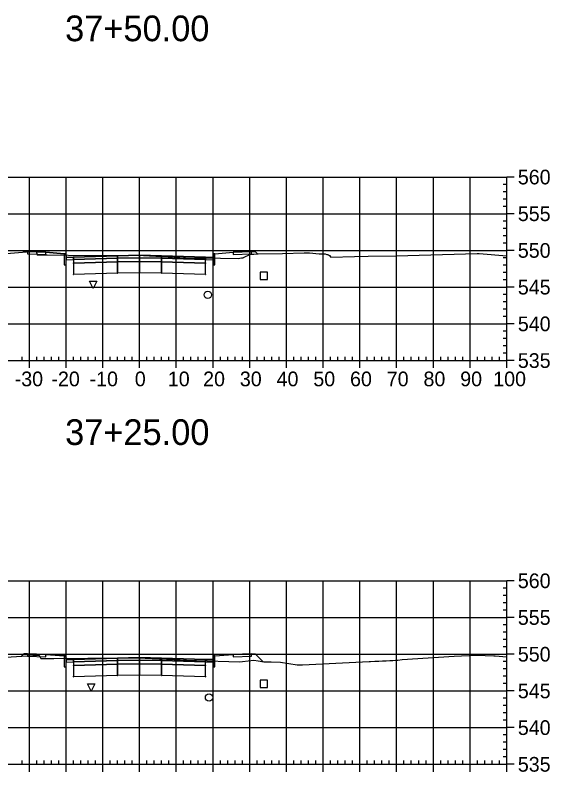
# Model space of a CAD drawing. Extents: x 704834 to 709892, y 372981 to 377533.
# Drawn here: x 709471 to 709616.6, y 376148.8 to 376354.9 of the extents above; entities that cross this region are included whole.
import ezdxf

# ---------------------------------------------------------------- set-up
doc = ezdxf.new("R2010")
doc.units = 0
for name, color, linetype in [('1', 7, 'Continuous'), ('13', 7, 'Continuous'), ('14', 7, 'Continuous'), ('4', 7, 'Continuous'), ('57', 7, 'Continuous'), ('Default_Xsect', 7, 'Continuous'), ('Existing', 7, 'Continuous')]:
    doc.layers.add(name, color=color, linetype=linetype)

msp = doc.modelspace()

# ---------------------------------------------------------------- linework, layer by layer
for points in [[(709474.41, 376290.54), (709473.41, 376290.5)], [(709484.41, 376289.94), (709479.41, 376290.34)], [(709525.41, 376289.94), (709530.41, 376290.34)], [(709535.41, 376290.54), (709536.41, 376290.5)], [(709536.41, 376290.5), (709537.02, 376289.89)], [(709473.41, 376180.9), (709472.78, 376180.27)], [(709474.41, 376180.94), (709473.41, 376180.9)], [(709484.41, 376180.34), (709479.41, 376180.74)], [(709525.41, 376180.34), (709530.41, 376180.74)], [(709535.41, 376180.94), (709536.41, 376180.9)], [(709536.41, 376180.9), (709538.5, 376178.81)]]:
    msp.add_lwpolyline(points)
for points in [[(709479.41, 376290.34), (709474.41, 376290.54), (709474.41, 376289.87), (709479.41, 376289.67)], [(709484.91, 376288.94), (709484.83, 376289.94), (709484.41, 376289.94), (709484.41, 376286.94), (709484.91, 376286.94)], [(709498.91, 376289.38), (709486.91, 376289.02), (709486.91, 376288.35), (709498.91, 376288.71)], [(709504.91, 376289.5), (709498.91, 376289.38), (709498.91, 376288.71), (709504.91, 376288.83)], [(709504.91, 376288.83), (709510.91, 376288.71), (709510.91, 376289.38), (709504.91, 376289.5)], [(709510.91, 376288.71), (709522.91, 376288.35), (709522.91, 376289.02), (709510.91, 376289.38)], [(709524.91, 376286.94), (709525.41, 376286.94), (709525.41, 376289.94), (709525, 376289.94), (709524.91, 376288.94)], [(709530.41, 376289.67), (709535.41, 376289.87), (709535.41, 376290.54), (709530.41, 376290.34)], [(709486.91, 376289.02), (709484.91, 376288.94), (709484.91, 376288.27), (709486.91, 376288.35)], [(709486.86, 376287.3), (709486.96, 376287.3), (709486.96, 376287.4), (709486.86, 376287.4)], [(709498.91, 376288.71), (709486.91, 376288.35), (709486.91, 376287.35), (709498.91, 376287.71)], [(709498.91, 376287.71), (709486.91, 376287.35), (709486.91, 376284.35), (709498.91, 376284.71)], [(709498.86, 376288.66), (709498.96, 376288.66), (709498.96, 376288.76), (709498.86, 376288.76)], [(709498.86, 376287.66), (709498.96, 376287.66), (709498.96, 376287.76), (709498.86, 376287.76)], [(709504.91, 376288.83), (709498.91, 376288.71), (709498.91, 376287.71), (709504.91, 376287.83)], [(709504.91, 376287.83), (709498.91, 376287.71), (709498.91, 376284.71), (709504.91, 376284.83)], [(709504.86, 376288.78), (709504.96, 376288.78), (709504.96, 376288.88), (709504.86, 376288.88)], [(709504.86, 376287.78), (709504.96, 376287.78), (709504.96, 376287.88), (709504.86, 376287.88)], [(709504.91, 376287.83), (709510.91, 376287.71), (709510.91, 376288.71), (709504.91, 376288.83)], [(709504.91, 376284.83), (709510.91, 376284.71), (709510.91, 376287.71), (709504.91, 376287.83)], [(709510.86, 376288.66), (709510.96, 376288.66), (709510.96, 376288.76), (709510.86, 376288.76)], [(709510.86, 376287.66), (709510.96, 376287.66), (709510.96, 376287.76), (709510.86, 376287.76)], [(709510.91, 376287.71), (709522.91, 376287.35), (709522.91, 376288.35), (709510.91, 376288.71)], [(709510.91, 376284.71), (709522.91, 376284.35), (709522.91, 376287.35), (709510.91, 376287.71)], [(709522.86, 376287.3), (709522.96, 376287.3), (709522.96, 376287.4), (709522.86, 376287.4)], [(709522.91, 376288.35), (709524.91, 376288.27), (709524.91, 376288.94), (709522.91, 376289.02)], [(709486.86, 376284.3), (709486.96, 376284.3), (709486.96, 376284.4), (709486.86, 376284.4)], [(709498.86, 376284.66), (709498.96, 376284.66), (709498.96, 376284.76), (709498.86, 376284.76)], [(709504.86, 376284.78), (709504.96, 376284.78), (709504.96, 376284.88), (709504.86, 376284.88)], [(709510.86, 376284.66), (709510.96, 376284.66), (709510.96, 376284.76), (709510.86, 376284.76)], [(709522.86, 376284.3), (709522.96, 376284.3), (709522.96, 376284.4), (709522.86, 376284.4)], [(709479.41, 376180.74), (709474.41, 376180.94), (709474.41, 376180.27), (709479.41, 376180.07)], [(709484.91, 376179.34), (709484.83, 376180.34), (709484.41, 376180.34), (709484.41, 376177.34), (709484.91, 376177.34)], [(709524.91, 376177.34), (709525.41, 376177.34), (709525.41, 376180.34), (709525, 376180.34), (709524.91, 376179.34)], [(709530.41, 376180.07), (709535.41, 376180.27), (709535.41, 376180.94), (709530.41, 376180.74)], [(709486.91, 376179.42), (709484.91, 376179.34), (709484.91, 376178.67), (709486.91, 376178.75)], [(709498.91, 376179.78), (709486.91, 376179.42), (709486.91, 376178.75), (709498.91, 376179.11)], [(709498.91, 376179.11), (709486.91, 376178.75), (709486.91, 376177.75), (709498.91, 376178.11)], [(709498.91, 376178.11), (709486.91, 376177.75), (709486.91, 376174.75), (709498.91, 376175.11)], [(709498.86, 376179.06), (709498.96, 376179.06), (709498.96, 376179.16), (709498.86, 376179.16)], [(709498.86, 376178.06), (709498.96, 376178.06), (709498.96, 376178.16), (709498.86, 376178.16)], [(709504.91, 376179.9), (709498.91, 376179.78), (709498.91, 376179.11), (709504.91, 376179.23)], [(709504.91, 376179.23), (709498.91, 376179.11), (709498.91, 376178.11), (709504.91, 376178.23)], [(709504.91, 376178.23), (709498.91, 376178.11), (709498.91, 376175.11), (709504.91, 376175.23)], [(709504.86, 376179.18), (709504.96, 376179.18), (709504.96, 376179.28), (709504.86, 376179.28)], [(709504.86, 376178.18), (709504.96, 376178.18), (709504.96, 376178.28), (709504.86, 376178.28)], [(709504.91, 376179.23), (709510.91, 376179.11), (709510.91, 376179.78), (709504.91, 376179.9)], [(709504.91, 376178.23), (709510.91, 376178.11), (709510.91, 376179.11), (709504.91, 376179.23)], [(709504.91, 376175.23), (709510.91, 376175.11), (709510.91, 376178.11), (709504.91, 376178.23)], [(709510.86, 376179.06), (709510.96, 376179.06), (709510.96, 376179.16), (709510.86, 376179.16)], [(709510.86, 376178.06), (709510.96, 376178.06), (709510.96, 376178.16), (709510.86, 376178.16)], [(709510.91, 376179.11), (709522.91, 376178.75), (709522.91, 376179.42), (709510.91, 376179.78)], [(709510.91, 376178.11), (709522.91, 376177.75), (709522.91, 376178.75), (709510.91, 376179.11)], [(709510.91, 376175.11), (709522.91, 376174.75), (709522.91, 376177.75), (709510.91, 376178.11)], [(709522.91, 376178.75), (709524.91, 376178.67), (709524.91, 376179.34), (709522.91, 376179.42)], [(709486.86, 376177.7), (709486.96, 376177.7), (709486.96, 376177.8), (709486.86, 376177.8)], [(709522.86, 376177.7), (709522.96, 376177.7), (709522.96, 376177.8), (709522.86, 376177.8)], [(709486.86, 376174.7), (709486.96, 376174.7), (709486.96, 376174.8), (709486.86, 376174.8)], [(709498.86, 376175.06), (709498.96, 376175.06), (709498.96, 376175.16), (709498.86, 376175.16)], [(709504.86, 376175.18), (709504.96, 376175.18), (709504.96, 376175.28), (709504.86, 376175.28)], [(709510.86, 376175.06), (709510.96, 376175.06), (709510.96, 376175.16), (709510.86, 376175.16)], [(709522.86, 376174.7), (709522.96, 376174.7), (709522.96, 376174.8), (709522.86, 376174.8)]]:
    msp.add_lwpolyline(points, close=True)
at = {"layer": '1'}
for points in [[(709492.29, 376280.43), (709491.29, 376282.43), (709493.29, 376282.43)], [(709491.75, 376170.74), (709490.75, 376172.74), (709492.75, 376172.74)]]:
    msp.add_lwpolyline(points, close=True, dxfattribs=at)
at = {"layer": '13'}
for centre in [(709523.48, 376278.74), (709523.82, 376169.01)]:
    msp.add_circle(centre, 1, dxfattribs=at)
at = {"layer": '14'}
for points in [[(709473.33, 376290.41), (709473.33, 376290.46), (709473.33, 376290.41), (709473.28, 376290.41), (709473.33, 376290.41), (709473.33, 376290.36), (709473.33, 376290.41), (709473.38, 376290.41)], [(709504.91, 376289.5), (709504.91, 376289.55), (709504.91, 376289.5), (709504.86, 376289.5), (709504.91, 376289.5), (709504.91, 376289.45), (709504.91, 376289.5), (709504.96, 376289.5)], [(709537.02, 376289.89), (709537.02, 376289.94), (709537.02, 376289.89), (709536.97, 376289.89), (709537.02, 376289.89), (709537.02, 376289.84), (709537.02, 376289.89), (709537.07, 376289.89)], [(709486.91, 376289.02), (709486.91, 376289.07), (709486.91, 376289.02), (709486.86, 376289.02), (709486.91, 376289.02), (709486.91, 376288.97), (709486.91, 376289.02), (709486.96, 376289.02)], [(709522.91, 376289.02), (709522.91, 376289.07), (709522.91, 376289.02), (709522.86, 376289.02), (709522.91, 376289.02), (709522.91, 376288.97), (709522.91, 376289.02), (709522.96, 376289.02)], [(709472.78, 376180.27), (709472.78, 376180.32), (709472.78, 376180.27), (709472.73, 376180.27), (709472.78, 376180.27), (709472.78, 376180.22), (709472.78, 376180.27), (709472.83, 376180.27)], [(709486.91, 376179.42), (709486.91, 376179.47), (709486.91, 376179.42), (709486.86, 376179.42), (709486.91, 376179.42), (709486.91, 376179.37), (709486.91, 376179.42), (709486.96, 376179.42)], [(709504.91, 376179.9), (709504.91, 376179.95), (709504.91, 376179.9), (709504.86, 376179.9), (709504.91, 376179.9), (709504.91, 376179.85), (709504.91, 376179.9), (709504.96, 376179.9)], [(709522.91, 376179.42), (709522.91, 376179.47), (709522.91, 376179.42), (709522.86, 376179.42), (709522.91, 376179.42), (709522.91, 376179.37), (709522.91, 376179.42), (709522.96, 376179.42)], [(709538.5, 376178.81), (709538.5, 376178.86), (709538.5, 376178.81), (709538.45, 376178.81), (709538.5, 376178.81), (709538.5, 376178.76), (709538.5, 376178.81), (709538.55, 376178.81)]]:
    msp.add_lwpolyline(points, dxfattribs=at)
at = {"layer": '4'}
for points in [[(709537.77, 376282.91), (709539.77, 376282.91), (709539.77, 376284.91), (709537.77, 376284.91)], [(709537.73, 376171.78), (709539.73, 376171.78), (709539.73, 376173.78), (709537.73, 376173.78)]]:
    msp.add_lwpolyline(points, close=True, dxfattribs=at)
at = {"layer": '57'}
for p, q in [((709404.91, 376310.82), (709604.91, 376310.82)), ((709474.91, 376260.82), (709474.91, 376310.82)), ((709484.91, 376260.82), (709484.91, 376310.82)), ((709494.91, 376260.82), (709494.91, 376310.82)), ((709504.91, 376260.82), (709504.91, 376310.82)), ((709514.91, 376260.82), (709514.91, 376310.82)), ((709524.91, 376260.82), (709524.91, 376310.82)), ((709534.91, 376260.82), (709534.91, 376310.82)), ((709544.91, 376260.82), (709544.91, 376310.82)), ((709554.91, 376260.82), (709554.91, 376310.82)), ((709564.91, 376260.82), (709564.91, 376310.82)), ((709574.91, 376260.82), (709574.91, 376310.82)), ((709584.91, 376260.82), (709584.91, 376310.82)), ((709594.91, 376260.82), (709594.91, 376310.82)), ((709604.91, 376260.82), (709604.91, 376310.82)), ((709604.91, 376260.82), (709604.91, 376310.82)), ((709606.91, 376310.82), (709604.91, 376310.82)), ((709604.91, 376308.82), (709603.91, 376308.82)), ((709604.91, 376306.82), (709603.91, 376306.82)), ((709604.91, 376304.82), (709603.91, 376304.82)), ((709604.91, 376302.82), (709603.91, 376302.82)), ((709404.91, 376300.82), (709604.91, 376300.82)), ((709606.91, 376300.82), (709604.91, 376300.82)), ((709604.91, 376298.82), (709603.91, 376298.82)), ((709604.91, 376296.82), (709603.91, 376296.82)), ((709604.91, 376294.82), (709603.91, 376294.82)), ((709604.91, 376292.82), (709603.91, 376292.82)), ((709404.91, 376290.82), (709604.91, 376290.82)), ((709606.91, 376290.82), (709604.91, 376290.82)), ((709604.91, 376288.82), (709603.91, 376288.82)), ((709604.91, 376286.82), (709603.91, 376286.82)), ((709604.91, 376284.82), (709603.91, 376284.82)), ((709604.91, 376282.82), (709603.91, 376282.82)), ((709404.91, 376280.82), (709604.91, 376280.82)), ((709606.91, 376280.82), (709604.91, 376280.82)), ((709604.91, 376278.82), (709603.91, 376278.82)), ((709604.91, 376276.82), (709603.91, 376276.82)), ((709604.91, 376274.82), (709603.91, 376274.82)), ((709404.91, 376270.82), (709604.91, 376270.82)), ((709604.91, 376272.82), (709603.91, 376272.82)), ((709606.91, 376270.82), (709604.91, 376270.82)), ((709604.91, 376268.82), (709603.91, 376268.82)), ((709604.91, 376266.82), (709603.91, 376266.82)), ((709604.91, 376264.82), (709603.91, 376264.82)), ((709604.91, 376262.82), (709603.91, 376262.82)), ((709404.91, 376260.82), (709604.91, 376260.82)), ((709404.91, 376260.82), (709604.91, 376260.82)), ((709472.91, 376260.82), (709472.91, 376261.82)), ((709474.91, 376258.82), (709474.91, 376260.82)), ((709476.91, 376260.82), (709476.91, 376261.82)), ((709478.91, 376260.82), (709478.91, 376261.82)), ((709480.91, 376260.82), (709480.91, 376261.82)), ((709482.91, 376260.82), (709482.91, 376261.82)), ((709484.91, 376258.82), (709484.91, 376260.82)), ((709486.91, 376260.82), (709486.91, 376261.82)), ((709488.91, 376260.82), (709488.91, 376261.82)), ((709490.91, 376260.82), (709490.91, 376261.82)), ((709492.91, 376260.82), (709492.91, 376261.82)), ((709494.91, 376258.82), (709494.91, 376260.82)), ((709496.91, 376260.82), (709496.91, 376261.82)), ((709498.91, 376260.82), (709498.91, 376261.82)), ((709500.91, 376260.82), (709500.91, 376261.82)), ((709502.91, 376260.82), (709502.91, 376261.82)), ((709504.91, 376258.82), (709504.91, 376260.82)), ((709506.91, 376260.82), (709506.91, 376261.82)), ((709508.91, 376260.82), (709508.91, 376261.82)), ((709510.91, 376260.82), (709510.91, 376261.82)), ((709512.91, 376260.82), (709512.91, 376261.82)), ((709514.91, 376258.82), (709514.91, 376260.82)), ((709516.91, 376260.82), (709516.91, 376261.82)), ((709518.91, 376260.82), (709518.91, 376261.82)), ((709520.91, 376260.82), (709520.91, 376261.82)), ((709522.91, 376260.82), (709522.91, 376261.82)), ((709524.91, 376258.82), (709524.91, 376260.82)), ((709526.91, 376260.82), (709526.91, 376261.82)), ((709528.91, 376260.82), (709528.91, 376261.82)), ((709530.91, 376260.82), (709530.91, 376261.82)), ((709532.91, 376260.82), (709532.91, 376261.82)), ((709534.91, 376258.82), (709534.91, 376260.82)), ((709536.91, 376260.82), (709536.91, 376261.82)), ((709538.91, 376260.82), (709538.91, 376261.82)), ((709540.91, 376260.82), (709540.91, 376261.82)), ((709542.91, 376260.82), (709542.91, 376261.82)), ((709544.91, 376258.82), (709544.91, 376260.82)), ((709546.91, 376260.82), (709546.91, 376261.82)), ((709548.91, 376260.82), (709548.91, 376261.82)), ((709550.91, 376260.82), (709550.91, 376261.82)), ((709552.91, 376260.82), (709552.91, 376261.82)), ((709554.91, 376258.82), (709554.91, 376260.82)), ((709556.91, 376260.82), (709556.91, 376261.82)), ((709558.91, 376260.82), (709558.91, 376261.82)), ((709560.91, 376260.82), (709560.91, 376261.82)), ((709562.91, 376260.82), (709562.91, 376261.82)), ((709564.91, 376258.82), (709564.91, 376260.82)), ((709566.91, 376260.82), (709566.91, 376261.82)), ((709568.91, 376260.82), (709568.91, 376261.82)), ((709570.91, 376260.82), (709570.91, 376261.82)), ((709572.91, 376260.82), (709572.91, 376261.82)), ((709574.91, 376258.82), (709574.91, 376260.82)), ((709576.91, 376260.82), (709576.91, 376261.82)), ((709578.91, 376260.82), (709578.91, 376261.82)), ((709580.91, 376260.82), (709580.91, 376261.82)), ((709582.91, 376260.82), (709582.91, 376261.82)), ((709584.91, 376258.82), (709584.91, 376260.82)), ((709586.91, 376260.82), (709586.91, 376261.82)), ((709588.91, 376260.82), (709588.91, 376261.82)), ((709590.91, 376260.82), (709590.91, 376261.82)), ((709592.91, 376260.82), (709592.91, 376261.82)), ((709594.91, 376258.82), (709594.91, 376260.82)), ((709596.91, 376260.82), (709596.91, 376261.82)), ((709598.91, 376260.82), (709598.91, 376261.82)), ((709600.91, 376260.82), (709600.91, 376261.82)), ((709602.91, 376260.82), (709602.91, 376261.82)), ((709604.91, 376258.82), (709604.91, 376260.82)), ((709606.91, 376260.82), (709604.91, 376260.82)), ((709404.91, 376200.82), (709604.91, 376200.82)), ((709474.91, 376150.82), (709474.91, 376200.82)), ((709484.91, 376150.82), (709484.91, 376200.82)), ((709494.91, 376150.82), (709494.91, 376200.82)), ((709504.91, 376150.82), (709504.91, 376200.82)), ((709514.91, 376150.82), (709514.91, 376200.82)), ((709524.91, 376150.82), (709524.91, 376200.82)), ((709534.91, 376150.82), (709534.91, 376200.82)), ((709544.91, 376150.82), (709544.91, 376200.82)), ((709554.91, 376150.82), (709554.91, 376200.82)), ((709564.91, 376150.82), (709564.91, 376200.82)), ((709574.91, 376150.82), (709574.91, 376200.82)), ((709584.91, 376150.82), (709584.91, 376200.82)), ((709594.91, 376150.82), (709594.91, 376200.82)), ((709604.91, 376150.82), (709604.91, 376200.82)), ((709604.91, 376150.82), (709604.91, 376200.82)), ((709606.91, 376200.82), (709604.91, 376200.82)), ((709604.91, 376198.82), (709603.91, 376198.82)), ((709604.91, 376196.82), (709603.91, 376196.82)), ((709604.91, 376194.82), (709603.91, 376194.82)), ((709604.91, 376192.82), (709603.91, 376192.82)), ((709404.91, 376190.82), (709604.91, 376190.82)), ((709606.91, 376190.82), (709604.91, 376190.82)), ((709604.91, 376188.82), (709603.91, 376188.82)), ((709604.91, 376186.82), (709603.91, 376186.82)), ((709604.91, 376184.82), (709603.91, 376184.82)), ((709604.91, 376182.82), (709603.91, 376182.82)), ((709404.91, 376180.82), (709604.91, 376180.82)), ((709606.91, 376180.82), (709604.91, 376180.82)), ((709604.91, 376178.82), (709603.91, 376178.82)), ((709604.91, 376176.82), (709603.91, 376176.82)), ((709604.91, 376174.82), (709603.91, 376174.82)), ((709604.91, 376172.82), (709603.91, 376172.82)), ((709404.91, 376170.82), (709604.91, 376170.82)), ((709606.91, 376170.82), (709604.91, 376170.82)), ((709604.91, 376168.82), (709603.91, 376168.82)), ((709604.91, 376166.82), (709603.91, 376166.82)), ((709604.91, 376164.82), (709603.91, 376164.82)), ((709604.91, 376162.82), (709603.91, 376162.82)), ((709404.91, 376160.82), (709604.91, 376160.82)), ((709606.91, 376160.82), (709604.91, 376160.82)), ((709604.91, 376158.82), (709603.91, 376158.82)), ((709604.91, 376156.82), (709603.91, 376156.82)), ((709604.91, 376154.82), (709603.91, 376154.82)), ((709472.91, 376150.82), (709472.91, 376151.82)), ((709476.91, 376150.82), (709476.91, 376151.82)), ((709478.91, 376150.82), (709478.91, 376151.82)), ((709480.91, 376150.82), (709480.91, 376151.82)), ((709482.91, 376150.82), (709482.91, 376151.82)), ((709486.91, 376150.82), (709486.91, 376151.82)), ((709488.91, 376150.82), (709488.91, 376151.82)), ((709490.91, 376150.82), (709490.91, 376151.82)), ((709492.91, 376150.82), (709492.91, 376151.82)), ((709496.91, 376150.82), (709496.91, 376151.82)), ((709498.91, 376150.82), (709498.91, 376151.82)), ((709500.91, 376150.82), (709500.91, 376151.82)), ((709502.91, 376150.82), (709502.91, 376151.82)), ((709506.91, 376150.82), (709506.91, 376151.82)), ((709508.91, 376150.82), (709508.91, 376151.82)), ((709510.91, 376150.82), (709510.91, 376151.82)), ((709512.91, 376150.82), (709512.91, 376151.82)), ((709516.91, 376150.82), (709516.91, 376151.82)), ((709518.91, 376150.82), (709518.91, 376151.82)), ((709520.91, 376150.82), (709520.91, 376151.82)), ((709522.91, 376150.82), (709522.91, 376151.82)), ((709526.91, 376150.82), (709526.91, 376151.82)), ((709528.91, 376150.82), (709528.91, 376151.82)), ((709530.91, 376150.82), (709530.91, 376151.82)), ((709532.91, 376150.82), (709532.91, 376151.82)), ((709536.91, 376150.82), (709536.91, 376151.82)), ((709538.91, 376150.82), (709538.91, 376151.82)), ((709540.91, 376150.82), (709540.91, 376151.82)), ((709542.91, 376150.82), (709542.91, 376151.82)), ((709546.91, 376150.82), (709546.91, 376151.82)), ((709548.91, 376150.82), (709548.91, 376151.82)), ((709550.91, 376150.82), (709550.91, 376151.82)), ((709552.91, 376150.82), (709552.91, 376151.82)), ((709556.91, 376150.82), (709556.91, 376151.82)), ((709558.91, 376150.82), (709558.91, 376151.82)), ((709560.91, 376150.82), (709560.91, 376151.82)), ((709562.91, 376150.82), (709562.91, 376151.82)), ((709566.91, 376150.82), (709566.91, 376151.82)), ((709568.91, 376150.82), (709568.91, 376151.82)), ((709570.91, 376150.82), (709570.91, 376151.82)), ((709572.91, 376150.82), (709572.91, 376151.82)), ((709576.91, 376150.82), (709576.91, 376151.82)), ((709578.91, 376150.82), (709578.91, 376151.82)), ((709580.91, 376150.82), (709580.91, 376151.82)), ((709582.91, 376150.82), (709582.91, 376151.82)), ((709586.91, 376150.82), (709586.91, 376151.82)), ((709588.91, 376150.82), (709588.91, 376151.82)), ((709590.91, 376150.82), (709590.91, 376151.82)), ((709592.91, 376150.82), (709592.91, 376151.82)), ((709596.91, 376150.82), (709596.91, 376151.82)), ((709598.91, 376150.82), (709598.91, 376151.82)), ((709600.91, 376150.82), (709600.91, 376151.82)), ((709602.91, 376150.82), (709602.91, 376151.82)), ((709604.91, 376152.82), (709603.91, 376152.82)), ((709404.91, 376150.82), (709604.91, 376150.82)), ((709404.91, 376150.82), (709604.91, 376150.82)), ((709474.91, 376148.82), (709474.91, 376150.82)), ((709484.91, 376148.82), (709484.91, 376150.82)), ((709494.91, 376148.82), (709494.91, 376150.82)), ((709504.91, 376148.82), (709504.91, 376150.82)), ((709514.91, 376148.82), (709514.91, 376150.82)), ((709524.91, 376148.82), (709524.91, 376150.82)), ((709534.91, 376148.82), (709534.91, 376150.82)), ((709544.91, 376148.82), (709544.91, 376150.82)), ((709554.91, 376148.82), (709554.91, 376150.82)), ((709564.91, 376148.82), (709564.91, 376150.82)), ((709574.91, 376148.82), (709574.91, 376150.82)), ((709584.91, 376148.82), (709584.91, 376150.82)), ((709594.91, 376148.82), (709594.91, 376150.82)), ((709604.91, 376148.82), (709604.91, 376150.82)), ((709606.91, 376150.82), (709604.91, 376150.82))]:
    msp.add_line(p, q, dxfattribs=at)
at = {"layer": 'Default_Xsect'}
for points in [[(709473.33, 376290.41), (709473.41, 376290.5), (709474.41, 376290.54), (709479.41, 376290.34), (709484.41, 376289.94), (709484.83, 376289.94), (709484.91, 376288.94), (709486.91, 376289.02), (709498.91, 376289.38), (709504.91, 376289.5), (709510.91, 376289.38), (709522.91, 376289.02), (709524.91, 376288.94), (709525, 376289.94), (709525.41, 376289.94), (709530.41, 376290.34), (709535.41, 376290.54), (709536.41, 376290.5), (709537.02, 376289.89)], [(709472.78, 376180.27), (709473.41, 376180.9), (709474.41, 376180.94), (709479.41, 376180.74), (709484.41, 376180.34), (709484.83, 376180.34), (709484.91, 376179.34), (709486.91, 376179.42), (709498.91, 376179.78), (709504.91, 376179.9), (709510.91, 376179.78), (709522.91, 376179.42), (709524.91, 376179.34), (709525, 376180.34), (709525.41, 376180.34), (709530.41, 376180.74), (709535.41, 376180.94), (709536.41, 376180.9), (709538.5, 376178.81)]]:
    msp.add_lwpolyline(points, dxfattribs=at)
at = {"layer": 'Existing'}
for points in [[(709456.65, 376288.98), (709476.26, 376290.66), (709476.7, 376290.67), (709476.72, 376290.61), (709477.03, 376289.63), (709479.72, 376289.59), (709491.24, 376289.43), (709497.03, 376289.45), (709504.26, 376289.57), (709512.66, 376289.08), (709517.39, 376288.85), (709526.92, 376288.68), (709531.75, 376288.61), (709532.67, 376288.8), (709533.11, 376288.82), (709533.25, 376288.93), (709535.16, 376289.82), (709535.99, 376289.85), (709537.23, 376289.89), (709543.87, 376289.98), (709549.77, 376290.15), (709551.2, 376290.15), (709553.8, 376289.9), (709555.45, 376289.93), (709555.92, 376289.72), (709556.12, 376289.7), (709556.33, 376289.63), (709556.63, 376289.43), (709556.99, 376289.03), (709563.46, 376289.15), (709567.16, 376289.22), (709574.81, 376289.39), (709596.84, 376290), (709597.09, 376290.01), (709597.2, 376290.01), (709597.22, 376290.01), (709597.25, 376290.01), (709597.29, 376290.01), (709597.34, 376290.01), (709597.41, 376290.02), (709604.91, 376289.32)], [(709466.86, 376179.88), (709477.33, 376180.57), (709477.58, 376180.56), (709477.58, 376180.54), (709478.06, 376179.61), (709481.59, 376179.63), (709490.81, 376179.73), (709491.4, 376179.74), (709492.62, 376179.75), (709504.48, 376179.87), (709514.26, 376179.37), (709517.66, 376179.2), (709520.42, 376179.11), (709532.16, 376178.76), (709532.91, 376178.84), (709536.02, 376179.19), (709537.24, 376179.01), (709538.72, 376178.78), (709540.78, 376178.78), (709543.31, 376178.61), (709547.83, 376177.95), (709549.06, 376177.97), (709549.24, 376177.97), (709567.45, 376178.84), (709567.83, 376178.86), (709568.93, 376178.91), (709570.03, 376178.96), (709571.09, 376179), (709572.09, 376179.04), (709573.02, 376179.08), (709573.86, 376179.13), (709574.6, 376179.18), (709575.26, 376179.24), (709576.4, 376179.37), (709590.61, 376180.33), (709596.67, 376180.54), (709601.41, 376180.39), (709601.74, 376180.35), (709604.87, 376180.08), (709604.91, 376180.07)]]:
    msp.add_lwpolyline(points, dxfattribs=at)

# ---------------------------------------------------------------- texts
at = {"layer": '1'}
for s, p in [('37+50.00', (709484.64, 376347.82)), ('37+25.00', (709484.64, 376237.82))]:
    msp.add_text(s, height=7, dxfattribs=at).set_placement(p)
at = {"layer": '14'}
for p in [(709474.38, 376290.49), (709474.38, 376289.82), (709479.38, 376289.62), (709530.38, 376289.62), (709535.38, 376290.49), (709535.38, 376289.82), (709474.38, 376180.89), (709474.38, 376180.22), (709535.38, 376180.89), (709535.38, 376180.22), (709479.38, 376180.02), (709530.38, 376180.02)]:
    msp.add_text('+', height=0.1, dxfattribs=at).set_placement(p)
at = {"layer": '57'}
for s, p in [('560', (709607.91, 376308.82)), ('555', (709607.91, 376298.82)), ('550', (709607.91, 376288.82)), ('545', (709607.91, 376278.82)), ('540', (709607.91, 376268.82)), ('535', (709607.91, 376258.82)), ('-30', (709470.91, 376253.82)), ('-20', (709480.91, 376253.82)), ('-10', (709491.3, 376253.82)), ('0', (709503.62, 376253.82)), ('10', (709512.61, 376253.82)), ('20', (709522.22, 376253.82)), ('30', (709532.22, 376253.82)), ('40', (709542.22, 376253.82)), ('50', (709552.22, 376253.82)), ('60', (709562.22, 376253.82)), ('70', (709572.22, 376253.82)), ('80', (709582.22, 376253.82)), ('90', (709592.22, 376253.82)), ('100', (709601.21, 376253.82)), ('560', (709607.91, 376198.82)), ('555', (709607.91, 376188.82)), ('550', (709607.91, 376178.82)), ('545', (709607.91, 376168.82)), ('540', (709607.91, 376158.82)), ('535', (709607.91, 376148.82))]:
    msp.add_text(s, height=4, dxfattribs=at).set_placement(p)

doc.saveas('drawing.dxf')
